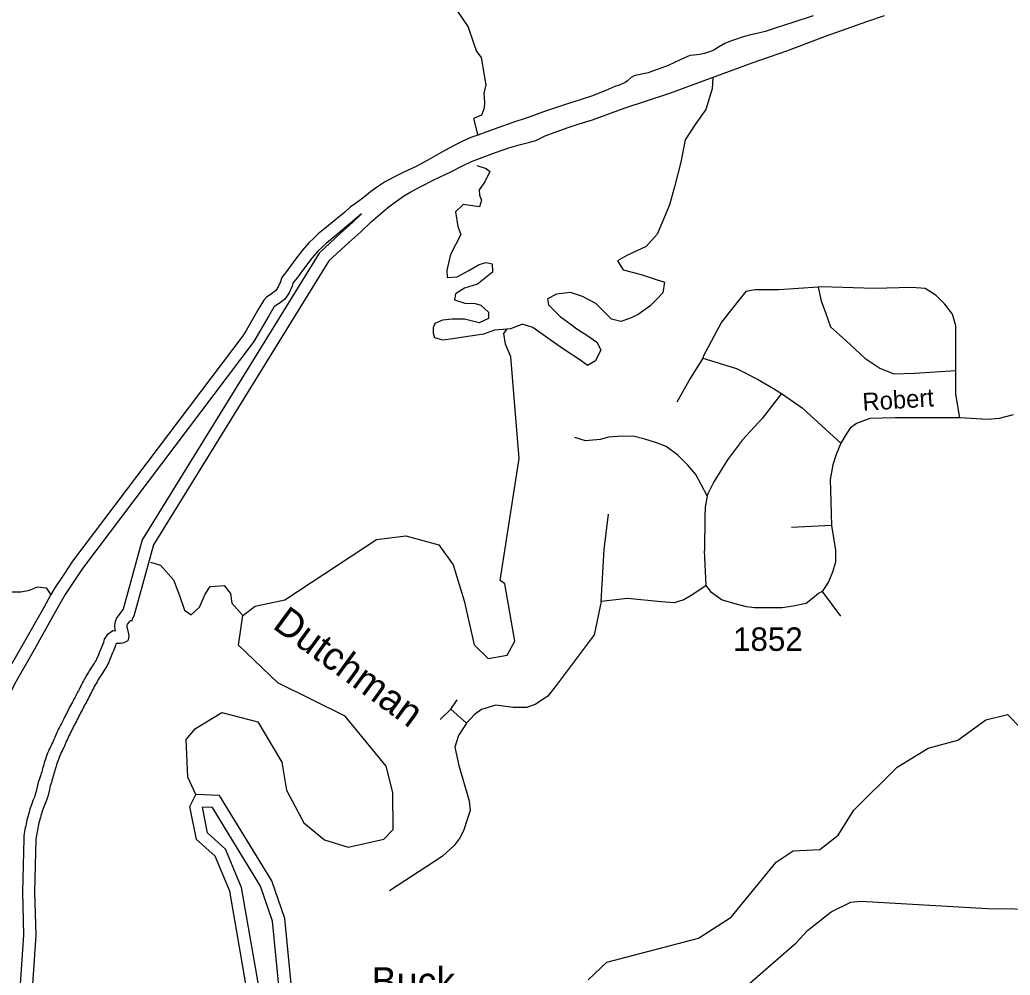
# Model space of a CAD drawing. Extents: x 2104537 to 2336408, y 34176 to 229611.
# Drawn here: x 2286305 to 2291588, y 66444 to 71538 of the extents above; entities that cross this region are included whole.
import ezdxf

# ---------------------------------------------------------------- set-up
doc = ezdxf.new("R2010")
doc.units = 0
for name, color, linetype in [('Exist Hydrographic Buffer Line', 7, 'Continuous'), ('Exist Hydrographic Creek Single Shore', 7, 'Continuous'), ('Exist Hydrographic Island Label', 7, 'Continuous'), ('Exist Hydrographic Misc Water Feature', 7, 'Continuous'), ('Exist Hydrographic River Shore', 7, 'Continuous'), ('Exist Road Non-System Type 51', 7, 'Continuous'), ('Exist Road Secondary Type 51 Attributed', 7, 'Continuous'), ('Exist Road Secondary Type 51 Label', 7, 'Continuous'), ('Exist Road Secondary Type 51 Number Label', 7, 'Continuous'), ('Old_Level_32', 7, 'Continuous')]:
    doc.layers.add(name, color=color, linetype=linetype)

msp = doc.modelspace()

# ---------------------------------------------------------------- linework, layer by layer
at = {"layer": 'Exist Hydrographic Buffer Line'}
msp.add_line((2287553.7, 69822.4), (2286640, 68612.7), dxfattribs=at)
for points in [[(2288127.6, 70502.4), (2288080.5, 70462.7), (2287992.9, 70389.6), (2287940.9, 70346.7), (2287918.5, 70325.5), (2287894.6, 70303.4), (2287862.8, 70267.3), (2287828.7, 70222.9), (2287785.1, 70162.4), (2287767.3, 70140.4), (2287761.8, 70133), (2287757.5, 70117.7), (2287741.2, 70081.2), (2287718.3, 70049.1), (2287693.3, 70029), (2287676.5, 70017.5), (2287663.9, 70009.4), (2287660.1, 70005), (2287633.3, 69959.8), (2287553.7, 69822.4)], [(2287902.3, 70294), (2288015.6, 70399.6), (2288078.8, 70456.3), (2288127.6, 70502.4)], [(2287902.3, 70294), (2286958.3, 68764.5), (2286856.2, 68395.5)], [(2286640, 68612.7), (2286593.8, 68543.6), (2286547.5, 68474.7), (2286525.3, 68437.4), (2286488.3, 68370), (2286373.9, 68166), (2286283.9, 68008.8), (2286259.6, 67960.9), (2286233.1, 67904.2), (2286198.8, 67824.8), (2286167.9, 67740.6), (2286138.7, 67663.1), (2286112.8, 67594.7), (2286088.1, 67529.1), (2286064.6, 67450.5), (2286041.8, 67360.6), (2286017.7, 67248.4), (2286003, 67135.6)], [(2286856.2, 68395.5), (2286822.4, 68350.8), (2286813.8, 68330.5), (2286809.4, 68307.8), (2286812.2, 68286.4), (2286814.1, 68279), (2286800.8, 68279.3), (2286770.4, 68258.4), (2286755.9, 68236.2), (2286750.9, 68217.4)], [(2286750.9, 68217.4), (2286739.1, 68187.3), (2286736, 68179.2), (2286732.6, 68171.1), (2286728.8, 68162.3), (2286724.6, 68152.1), (2286720.9, 68142.7), (2286718.2, 68136.5), (2286715.1, 68130.1), (2286711.9, 68124.1), (2286707.8, 68117), (2286703.3, 68109.8), (2286698.3, 68101.9), (2286693.5, 68094.4), (2286688.3, 68086.9), (2286681.8, 68077.3), (2286675.7, 68067.5), (2286670.9, 68059.3), (2286665.5, 68050.5), (2286659.5, 68040.4), (2286654.8, 68031.3), (2286650.7, 68024.4), (2286644.4, 68013.5), (2286640, 68004.5), (2286635.5, 67996.8), (2286629.9, 67985.8), (2286625.1, 67975.8), (2286621, 67967), (2286617.9, 67960.7), (2286613.3, 67953), (2286608.2, 67942.8), (2286603.4, 67933.7), (2286599.7, 67926.3), (2286595.2, 67918.6), (2286589.5, 67907.7), (2286585.7, 67900.3), (2286580.8, 67891.8), (2286575.9, 67881.8), (2286571.1, 67873), (2286567.1, 67864.9), (2286562.1, 67856.3), (2286557, 67845.3), (2286553, 67837.1), (2286548.5, 67828.3), (2286544.1, 67819.2), (2286540.3, 67811.7), (2286535.7, 67803.2), (2286531.2, 67794.1), (2286527.2, 67786.6), (2286522.5, 67778.1), (2286516.8, 67767.2), (2286512.3, 67757.5), (2286507.9, 67748.4), (2286502.9, 67737.9), (2286499.1, 67728.8), (2286495, 67720), (2286491.2, 67710.9), (2286486.8, 67701.4), (2286483.4, 67692.5), (2286480.5, 67686.9), (2286476.1, 67677.8), (2286471.7, 67669), (2286466.8, 67659), (2286461.8, 67648.5), (2286457.7, 67638.4), (2286453.2, 67628), (2286449.3, 67616.9), (2286445.8, 67607.8), (2286441.8, 67596.4), (2286438.9, 67586.3), (2286435.7, 67577.2), (2286432.5, 67565.8), (2286429.9, 67556.9), (2286426.8, 67547.1), (2286424, 67535.9), (2286421.8, 67527.8), (2286419.7, 67520.4), (2286416.5, 67511.6), (2286410.8, 67491.7), (2286408.7, 67485.5), (2286403.9, 67473.2), (2286400.4, 67457.4), (2286398.6, 67448.1), (2286391.4, 67417.4)], [(2286391.4, 67417.4), (2286385.5, 67401), (2286382.7, 67393.8), (2286379.3, 67385.7), (2286374.9, 67375.3), (2286370.6, 67363.2), (2286367.1, 67353.1), (2286364.1, 67343.7), (2286360.6, 67333.9), (2286357.4, 67322.8), (2286354.6, 67313.6), (2286351.6, 67303.1), (2286348.9, 67293.3), (2286343.5, 67272.3), (2286341.2, 67262.2), (2286338.9, 67251.9), (2286336.5, 67241.1), (2286334.5, 67230.3), (2286332.8, 67221), (2286330.8, 67211.2), (2286329, 67199.7), (2286327.2, 67187.8), (2286326, 67173.9)], [(2289844.3, 62948.2), (2289976.6, 63096.2), (2289955.1, 63356.9), (2289866, 63500.7), (2289442.7, 63891.5), (2289111.6, 64323.5), (2288893.1, 64488.9), (2288293.6, 64860.6), (2287827.1, 65108.6), (2287038.1, 65407.4), (2286913.9, 65501.5), (2286886.5, 65548.1), (2286885.8, 65642.2), (2286955.8, 65731.8), (2287095.5, 65822.5), (2287521.3, 65945.6), (2287589.7, 66031.9), (2287587.5, 66342.6), (2287488.3, 66911.3), (2287402.9, 67117), (2287306.9, 67202.9), (2287279.2, 67340.8)], [(2288146.9, 65083.4), (2287416.4, 65383.9), (2287093.3, 65476.3), (2287076.1, 65677.9), (2287237, 65770.6), (2287596.3, 65847.4), (2287689, 65929.5), (2287724.9, 66008.1), (2287653.4, 66732.2), (2287589.3, 66919.5), (2287332.2, 67338.4), (2287279.2, 67340.8)], [(2286326, 67173.9), (2286318.7, 66888.6), (2286325.2, 66659.5), (2286305.5, 66369.2), (2286332, 65785.8), (2286354.2, 65320.2), (2286403.7, 64980.6), (2286446.1, 64485.3), (2286489.2, 64270.2), (2286532.9, 64051.4), (2286599.9, 63902.4), (2286643, 63816.3), (2286643.3, 63629.5)]]:
    msp.add_lwpolyline(points, dxfattribs=at)
at = {"layer": 'Exist Hydrographic Creek Single Shore'}
for points in [[(2288765.9, 71338.1), (2288740.7, 71372.2), (2288727, 71412.5), (2288696.2, 71501.8), (2288639.2, 71584.8)], [(2288765.9, 71338.1), (2288779.3, 71250.5), (2288791.4, 71190.6), (2288779.7, 71146.6), (2288783.8, 71097.2)], [(2290001.3, 71230.3), (2289998.1, 71169.1), (2289964.5, 71059.1), (2289906.6, 70979), (2289854.8, 70897), (2289831.2, 70779), (2289797.3, 70647.1), (2289769.7, 70551.1), (2289739.9, 70479.1), (2289704.2, 70395.1), (2289646.2, 70329), (2289542.3, 70280.6), (2289492.2, 70252.5), (2289522.4, 70204.7), (2289618.7, 70179.1), (2289693.6, 70155.7), (2289743, 70139.6), (2289735.2, 70081.6), (2289700.8, 70047.1), (2289665.1, 70011.5), (2289603.4, 69967.3), (2289563.2, 69947.2), (2289511.1, 69929), (2289461.3, 69940.8), (2289376.8, 70024.4), (2289306.4, 70062.1), (2289242.3, 70083.8), (2289167.8, 70075.6), (2289119.8, 70049.4), (2289124.2, 70017.5), (2289186.5, 69955.8), (2289246, 69912.6), (2289276.9, 69890.2), (2289335.2, 69852.5), (2289383.3, 69818.7), (2289403.4, 69778.8), (2289375.8, 69718.8), (2289333.7, 69694.7), (2289292.1, 69725.1), (2289205.1, 69782.1), (2289133.2, 69831.7), (2289042.3, 69897.3), (2288984.1, 69915.1)], [(2288783.8, 71097.2), (2288781.9, 71066.8), (2288768, 71028.8), (2288725.9, 71010.6), (2288747.9, 70920.8)], [(2288742.8, 70761), (2288793, 70745.2), (2288812.9, 70729.3), (2288785.2, 70673.3), (2288755.3, 70631.3), (2288757.5, 70603.3), (2288767.4, 70575.4), (2288757.5, 70541.4), (2288669.3, 70553.1), (2288629.4, 70513), (2288641.7, 70435.1), (2288657.9, 70393.2), (2288601.9, 70287.2), (2288582.2, 70203.2), (2288584.5, 70163.3), (2288638.4, 70167.5), (2288700.5, 70201.7), (2288754.6, 70233.8), (2288792.6, 70243.9), (2288824.6, 70236.1), (2288826.8, 70192.1), (2288746.9, 70127.9), (2288676.9, 70107.7), (2288629, 70077.6), (2288623, 70045.6), (2288679.2, 70027.8), (2288733.1, 70026), (2288763.5, 70016.1), (2288805.5, 69978.3), (2288805.7, 69944.4), (2288755.7, 69922.2), (2288677.3, 69941.9), (2288611.1, 69941.7), (2288559.2, 69935.5), (2288519.3, 69919.4), (2288509.2, 69895.4), (2288509.2, 69867.4), (2288517.4, 69843.5), (2288559.2, 69831.1), (2288614.4, 69839.2), (2288695.4, 69850.6), (2288779.9, 69863.5), (2288838.1, 69884.6), (2288903.7, 69890.7)], [(2287494, 68361.1), (2287560, 68412.3), (2287717.9, 68445.4), (2288207, 68767.3), (2288364.8, 68787.2), (2288540, 68737.9), (2288615.8, 68631.5), (2288675.9, 68440.1), (2288729, 68206.2), (2288803.9, 68132.6), (2288903.9, 68150.4), (2288944.9, 68225), (2288891.8, 68531.1), (2288867, 68547.9), (2288968.9, 69198.8), (2288924.2, 69741.3), (2288896.1, 69808.9), (2288886.1, 69864.8), (2288903.7, 69890.7)], [(2288903.7, 69890.7), (2288924.8, 69892.7), (2288965.2, 69907.9), (2288984.1, 69915.1)], [(2287002.9, 68647), (2287056.2, 68629.8), (2287124.7, 68552.1), (2287156.9, 68468.4), (2287183.3, 68390.6), (2287219.4, 68364.7), (2287263.5, 68406.8), (2287293.2, 68474.8), (2287321.1, 68516.9), (2287395.4, 68521.2), (2287429.6, 68479.3), (2287435.8, 68427.4), (2287494, 68361.1)], [(2286247.7, 68488.6), (2286311.2, 68487.2), (2286357.2, 68497.4), (2286399.2, 68515.5), (2286445.4, 68509.7), (2286470, 68471.2)], [(2287244.9, 67408), (2287202, 67500.7), (2287191.9, 67701), (2287242, 67759.1), (2287382.9, 67845), (2287575, 67795.4), (2287701.9, 67579.7), (2287728, 67431.6), (2287820.8, 67255.9), (2287929.9, 67165.3), (2288055.8, 67126.8), (2288246.9, 67169), (2288297, 67220.6), (2288294.9, 67417.4), (2288259.9, 67559.2), (2288040.9, 67825.7), (2287681, 68003.2), (2287470.8, 68204.1), (2287494, 68361.1)], [(2289810.9, 63009.2), (2289908.9, 63118.9), (2289891, 63335.7), (2289815, 63458.6), (2289394, 63847.1), (2289064.9, 64276.6), (2288855.9, 64434.8), (2288260.9, 64803.7), (2287799.9, 65048.7), (2287006, 65349.3), (2286863.9, 65457.1), (2286821, 65530), (2286820, 65664.6), (2286910.8, 65780.9), (2287067.9, 65882.8), (2287482.9, 66002.8), (2287523.9, 66054.5), (2287521.9, 66336.6), (2287424.9, 66892.9), (2287348, 67078), (2287246.9, 67168.5), (2287211.8, 67343), (2287244.9, 67408)], [(2288173.9, 65143.3), (2287438, 65446), (2287154.8, 65526.9), (2287145, 65641.9), (2287260.8, 65708.6), (2287626.9, 65786.8), (2287742.9, 65889.6), (2287791.9, 65996.9), (2287717.9, 66746.2), (2287649, 66947.6), (2287369.9, 67402.4), (2287244.9, 67408)]]:
    msp.add_lwpolyline(points, dxfattribs=at)
at = {"layer": 'Exist Hydrographic Misc Water Feature'}
msp.add_lwpolyline([(2289337, 66419.9), (2289436, 66513.2), (2289925.9, 66641.5), (2290100, 66753), (2290338.9, 67046.9), (2290429.9, 67107.5), (2290572, 67114.6), (2290670.9, 67191.4), (2290752.9, 67324.4), (2290984, 67552.8), (2291149.9, 67654.6), (2291308, 67697.5), (2291457, 67806.1), (2291572.9, 67833.5), (2291791.1, 67609.5), (2292009, 67536.5), (2292085.9, 67328.3)], dxfattribs=at)
at = {"layer": 'Exist Hydrographic River Shore'}
msp.add_line((2287494.3, 69852.6), (2286586.6, 68650.7), dxfattribs=at)
for points in [[(2290536.6, 71558.3), (2290429, 71523.3), (2290339.3, 71494.8), (2290279.8, 71474.7), (2290245.5, 71466.1), (2290195.8, 71455.6), (2290157.9, 71445.8), (2290128.2, 71434.9), (2290096.1, 71423.1), (2290066.4, 71410.5), (2290032.2, 71392.5), (2290006.7, 71375.6), (2289984.5, 71366.2), (2289956.5, 71357.9), (2289930.8, 71351.8), (2289902.8, 71349), (2289878.8, 71346.9), (2289859, 71339.1), (2289822.9, 71322.7), (2289763.3, 71294.3), (2289715.4, 71275.6), (2289685.4, 71265.3), (2289656.3, 71255.4), (2289629.6, 71249.3), (2289605.6, 71244.9), (2289593.7, 71242.5), (2289581.9, 71238.8), (2289565.9, 71229.9), (2289545.9, 71212.2), (2289533.3, 71203.6), (2289518.4, 71195.7), (2289502.2, 71189.4), (2289478.1, 71181.7), (2289430.5, 71161.3), (2289354.8, 71130.6), (2289211.2, 71083.5), (2289097.6, 71046.3), (2289015.7, 71017.4), (2288929.9, 70988.9), (2288860.2, 70963.9), (2288796.7, 70939.6), (2288748.9, 70923.4), (2288710.9, 70909.4), (2288668.9, 70890.5), (2288619.2, 70865.9), (2288555.6, 70832), (2288493.9, 70797.1), (2288421.9, 70758.2), (2288350.4, 70723.4), (2288300.8, 70699.1), (2288251, 70671.2), (2288213.2, 70646.7), (2288175.6, 70620.2), (2288133.9, 70585.9), (2288096, 70557.8), (2288068, 70538), (2288038.4, 70512.9), (2287951, 70440.2), (2287897.4, 70395.9), (2287873.7, 70373.4), (2287847.6, 70349.3), (2287812.1, 70309), (2287776.1, 70262.1), (2287732.9, 70202.3), (2287715.5, 70180.6), (2287707, 70169.3), (2287701.3, 70160.2), (2287695.7, 70140), (2287684, 70114), (2287670.2, 70094.6), (2287654.2, 70081.7), (2287640.2, 70072.2), (2287620.3, 70059.4), (2287606.5, 70043.3), (2287576.7, 69993), (2287511.9, 69881.1), (2287494.3, 69852.6)], [(2287953.5, 70252), (2288059.9, 70351.1), (2288123.3, 70408), (2288178.7, 70460.4), (2288266.1, 70534.8), (2288313.7, 70571.6), (2288351.6, 70598.1), (2288391.4, 70620.3), (2288444.1, 70648.8), (2288513, 70683.6), (2288604.4, 70727.8), (2288666, 70758.4), (2288713.7, 70781.4), (2288841.6, 70830.5), (2288913.2, 70854.7), (2288975.2, 70873.2), (2289019.1, 70883.8), (2289057, 70893.6), (2289106.6, 70918.2), (2289154.6, 70937), (2289230.2, 70963.4), (2289288, 70983.6), (2289359.9, 71004.2), (2289529.3, 71065.9), (2289772.6, 71146.5), (2289956, 71213.5), (2290211, 71307.7), (2290396.3, 71373), (2290601.8, 71449.5), (2290823.1, 71528.9), (2290916.5, 71559.9)], [(2287953.5, 70252), (2287019, 68738), (2286914.2, 68359.1), (2286907.9, 68351.6), (2286904.4, 68342.8), (2286903.2, 68332)], [(2286586.6, 68650.7), (2286539.3, 68580.1), (2286492, 68509.8), (2286468.3, 68470), (2286430.9, 68401.8), (2286316.8, 68198.3), (2286226.2, 68040), (2286200.6, 67989.6), (2286173.2, 67931.1), (2286137.9, 67849.1), (2286106.4, 67763.4), (2286077.3, 67686.3), (2286051.4, 67617.9), (2286025.9, 67550.1), (2286001.3, 67467.9), (2285977.9, 67375.6), (2285953, 67259.6), (2285938, 67145.1)], [(2286903.2, 68332), (2286899.3, 68333.8), (2286893.4, 68333.2), (2286887.7, 68328.4), (2286879.7, 68317.7), (2286876.9, 68311.2), (2286875.8, 68305.7), (2286876.7, 68299.1), (2286879.7, 68287.6), (2286884, 68271.7), (2286886.3, 68253.6), (2286885.4, 68242.2), (2286882.6, 68230.1), (2286878.5, 68225.3), (2286866.6, 68219.6), (2286852.4, 68214.9), (2286842.9, 68213.5), (2286832.4, 68213), (2286820.6, 68213.2), (2286818.3, 68211.6), (2286816.6, 68209.1), (2286814.8, 68202.5), (2286811.3, 68191.1)], [(2286811.3, 68191.1), (2286807.9, 68182.3), (2286804.1, 68173.2), (2286800.3, 68163.4), (2286796.8, 68154.7), (2286793, 68145.5), (2286789.3, 68136.8), (2286785.5, 68127.6), (2286781.7, 68117.9), (2286777.9, 68109.1), (2286773.5, 68100), (2286769, 68091.9), (2286764, 68083.1), (2286758.9, 68075), (2286753.8, 68066.9), (2286748.1, 68057.8), (2286742.3, 68049.7), (2286736.9, 68041.7), (2286731.8, 68033.5), (2286727.1, 68025.4), (2286721.7, 68016.7), (2286716.9, 68008.6), (2286712.2, 67999.5), (2286707.4, 67991.4), (2286702.3, 67982.6), (2286697.9, 67973.5), (2286693.1, 67965.4), (2286688.7, 67956.6), (2286684.3, 67947.5), (2286680.2, 67938.8), (2286675.7, 67929.7), (2286671, 67921.5), (2286666.5, 67912.8), (2286661.8, 67903.7), (2286657.3, 67894.9), (2286652.6, 67886.8), (2286647.8, 67877.7), (2286643.4, 67868.9), (2286638.7, 67860.8), (2286634.2, 67851.7), (2286629.5, 67843), (2286625, 67833.9), (2286620.3, 67825.8), (2286616.2, 67817), (2286611.7, 67807.9), (2286607.3, 67799.1), (2286602.9, 67790), (2286598.4, 67781.2), (2286594, 67773.1), (2286589.6, 67764), (2286584.8, 67755.3), (2286580.4, 67747.1), (2286575.6, 67738), (2286571.5, 67729.3), (2286567.1, 67720.2), (2286563, 67711.4), (2286559.2, 67702.3), (2286555.1, 67693.5), (2286551.3, 67684.4), (2286547.2, 67675.6), (2286543.4, 67665.8), (2286539.3, 67657.7), (2286534.9, 67648.6), (2286530.4, 67639.8), (2286526, 67630.7), (2286521.9, 67622), (2286518.1, 67612.9), (2286514.3, 67604.1), (2286510.9, 67594.3), (2286507.4, 67585.2), (2286504.3, 67576.4), (2286501.5, 67566.6), (2286498.3, 67557.5), (2286495.5, 67547.7), (2286492.7, 67537.9), (2286489.9, 67529.1), (2286487.4, 67519.3), (2286485, 67510.2), (2286482.2, 67500.4), (2286479, 67491.6), (2286476.2, 67481.8), (2286473.4, 67472), (2286470.3, 67462.9), (2286466.8, 67454.1), (2286464.7, 67444.3), (2286462.9, 67434.5), (2286453.9, 67396.9)], [(2286453.9, 67396.9), (2286450.5, 67387.8), (2286447, 67378), (2286443.6, 67369.3), (2286439.8, 67360.1), (2286436, 67351.4), (2286432.5, 67341.6), (2286429.4, 67332.5), (2286426.3, 67322.7), (2286423.1, 67313.9), (2286420.3, 67304.1), (2286417.5, 67295), (2286414.7, 67285.2), (2286412.3, 67276.4), (2286409.8, 67266.6), (2286407.3, 67256.8), (2286405.1, 67247.6), (2286403, 67237.8), (2286400.8, 67228), (2286399, 67218.2), (2286397.2, 67208.4), (2286395.4, 67199.6), (2286393.9, 67189.8), (2286392.4, 67180), (2286391.5, 67170.2)], [(2286391.5, 67170.2), (2286384.3, 66888.7), (2286390.9, 66658.2), (2286371.2, 66368.4), (2286397.5, 65788.9), (2286419.6, 65326.6), (2286468.9, 64988.1), (2286511.2, 64494.6), (2286553.5, 64283), (2286595.8, 64071.5), (2286659.2, 63930.5), (2286708.6, 63831.8), (2286708.9, 63638.5)]]:
    msp.add_lwpolyline(points, dxfattribs=at)
at = {"layer": 'Exist Road Non-System Type 51'}
for p, q in [((2289422, 68713.2), (2289444.5, 68902.6)), ((2290634.7, 68841.8), (2290421.1, 68830.5)), ((2289405.1, 68435.7), (2289422, 68713.2)), ((2290583.9, 68490.1), (2290682.5, 68358.3)), ((2288603.5, 67862.2), (2288638.6, 67911.7)), ((2288603.5, 67862.2), (2288546.4, 67807.5)), ((2288687.3, 67787.7), (2288603.5, 67862.2))]:
    msp.add_line(p, q, dxfattribs=at)
for points in [[(2290562.6, 70112.8), (2290353.1, 70097.5), (2290227.7, 70097.5), (2290177.6, 70089.2), (2290140, 70043.2), (2290048.1, 69926.2), (2289952.1, 69746.5), (2289947.5, 69734)], [(2291297, 69668), (2291297, 69834.3), (2291297, 69905.3), (2291280.3, 69968), (2291238.6, 70022.3), (2291192.6, 70068.3), (2291134.1, 70105.9), (2291063.1, 70110.1), (2290862.6, 70105.9), (2290582.8, 70114.3), (2290562.6, 70112.8)], [(2290562.6, 70112.8), (2290578.6, 70039), (2290603.7, 69972.2), (2290628.7, 69901.1), (2290712.3, 69825.9), (2290812.5, 69734), (2290891.9, 69679.7), (2290967.1, 69650.4), (2291079.8, 69654.6), (2291297, 69668)], [(2289947.5, 69734), (2289881.1, 69625.4), (2289810.1, 69500)], [(2289947.5, 69734), (2290127.1, 69678.1), (2290239.1, 69622.1), (2290324.5, 69572), (2290368.6, 69545.5)], [(2291318.8, 69415.6), (2291297, 69541.8), (2291297, 69668)], [(2290368.6, 69545.5), (2290265.3, 69412.3), (2290159.5, 69298), (2290080, 69191.9), (2290006.4, 69073.8), (2289973, 69006.9), (2289971.8, 69000.6)], [(2290368.6, 69545.5), (2290477.6, 69468.9), (2290604.2, 69353.9), (2290683.7, 69280.3)], [(2289971.8, 69000.6), (2289911.4, 69113.1), (2289868.4, 69163.8), (2289815.3, 69216.9), (2289752.2, 69262.1), (2289700.5, 69283.1), (2289638.8, 69302.3), (2289577.1, 69317.3), (2289493.2, 69316.9), (2289445.2, 69312), (2289401, 69300.7), (2289322.8, 69292.3), (2289265.1, 69311.5)], [(2289971.8, 69000.6), (2289960.4, 68940.1), (2289959, 68892.1), (2289956.3, 68708.7)], [(2289965.5, 68522), (2289894.3, 68473.2), (2289847.4, 68445.1), (2289794.9, 68430.1), (2289726.7, 68434.6), (2289547, 68452.3), (2289405.1, 68435.7)], [(2289405.1, 68435.7), (2289369.4, 68258.4), (2289165.1, 67988.3), (2289122, 67932.1), (2289054.6, 67887.1), (2289007.7, 67872.1), (2288936.5, 67872.1), (2288844.7, 67883.3), (2288767.8, 67860.8), (2288730.4, 67834.6), (2288687.3, 67787.7)], [(2288687.3, 67787.7), (2288644.2, 67722.1), (2288625.4, 67660.2), (2288646, 67562.7), (2288702.3, 67373.3), (2288707.9, 67322.7), (2288691, 67273.9), (2288674.1, 67219.5), (2288653.5, 67178.3), (2288622.3, 67135.2), (2288557.6, 67076.3), (2288277.8, 66893.6)], [(2289712, 66123.4), (2289798.4, 66147.6), (2289921.7, 66211.2), (2289962, 66226.5), (2290024.9, 66275.5), (2290071.4, 66302.5), (2290158.5, 66366.7), (2290445.4, 66617.1), (2290506.4, 66682.2), (2290632.3, 66781.5), (2290737.3, 66833.6), (2290791.5, 66838.4), (2291466.5, 66799.6), (2291612.4, 66798.7), (2291672.4, 66795.6), (2291748.6, 66804.3)]]:
    msp.add_lwpolyline(points, dxfattribs=at)
at = {"layer": 'Exist Road Secondary Type 51 Attributed'}
msp.add_lwpolyline([(2291604, 69430.8), (2291528.7, 69411.8), (2291466.8, 69406.2), (2291318.8, 69415.6), (2290973.9, 69415.6), (2290839, 69411.8), (2290767.8, 69385.6), (2290734.1, 69361.2), (2290713.5, 69329.3), (2290683.7, 69280.3), (2290659.1, 69220.6), (2290642.2, 69164.3), (2290627.3, 69087.4), (2290631, 68969.3), (2290634.7, 68841.8), (2290656.3, 68709.9), (2290655.1, 68645.7), (2290640.1, 68593.2), (2290617.6, 68540.7), (2290583.9, 68490.1), (2290565.2, 68478.8), (2290533.3, 68452.6), (2290499.6, 68426.3), (2290430.2, 68411.3), (2290372.1, 68402), (2290224.1, 68402), (2290181, 68407.6), (2290113.5, 68426.3), (2290047.9, 68445.1), (2289993.6, 68484.5), (2289965.5, 68522), (2289956.3, 68708.7)], dxfattribs=at)

# ---------------------------------------------------------------- texts
at = {"layer": 'Exist Hydrographic Island Label'}
msp.add_text('Buck', height=150, dxfattribs=at).set_placement((2288181.2, 66336.9))
at = {"layer": 'Exist Road Secondary Type 51 Label'}
msp.add_text('Robert', height=95, rotation=3.7415, dxfattribs=at).set_placement((2290802.5, 69452.5))
at = {"layer": 'Exist Road Secondary Type 51 Number Label'}
msp.add_text('1852', height=125, dxfattribs=at).set_placement((2290109.3, 68173.4))
at = {"layer": 'Old_Level_32'}
msp.add_text('Dutchman', height=150, rotation=323.8197, dxfattribs=at).set_placement((2287647.4, 68298.4))

doc.saveas('drawing.dxf')
